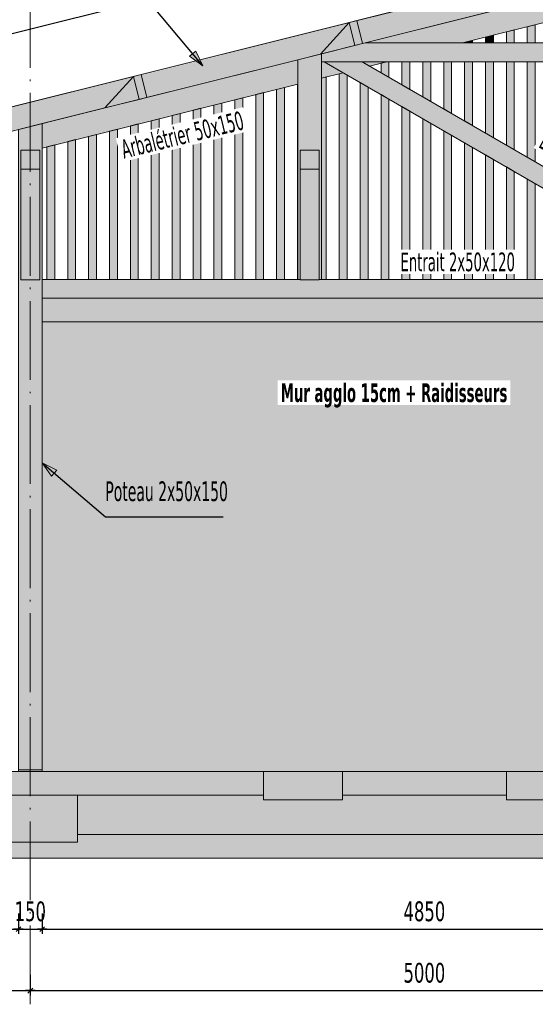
# Model space of a CAD drawing. Header units: millimetres. Extents: x 1567 to 2756, y -116 to 725.
# Tile 328 of 418: x 2368 to 2434, y 361 to 486. Entities that reach past the tile are written whole.
import ezdxf

# ---------------------------------------------------------------- set-up
doc = ezdxf.new("R2010")
doc.units = ezdxf.units.MM
doc.linetypes.add('CADWORK_2', pattern=[1.45, 0.2, -1.25])
doc.linetypes.add('CADWORK_5', pattern=[13.2, 10, -1.5, 0.2, -1.5])
doc.layers.add('Ech.1_50', color=7, linetype='Continuous')
doc.styles.add('tahoma-', font='txt', dxfattribs={"height": 1})
doc.styles.add('tahoma-b', font='txt', dxfattribs={"height": 1})
doc.styles.add('tahoma-z-r', font='txt', dxfattribs={"width": 0.704918})
doc.dimstyles.new('ISO-25', dxfattribs={"dimtxt": 2.5, "dimasz": 2.5, "dimexe": 1.25, "dimexo": 0.625, "dimtad": 1, "dimtxsty": 'Standard', "dimcen": 2.5, "dimadec": 0, "dimazin": 0, "dimtfac": 1, "dimtmove": 0, "dimatfit": 3, "dimfxl": 1, "dimarcsym": 0})

# ---------------------------------------------------------------- blocks, each defined once
blk = doc.blocks.new('cw-dimension-symbol2')
at = {"color": 0, "linetype": 'Continuous', "lineweight": -2}
for p, q in [((-1, 0), (1, 0)), ((-0.5, -0.5), (0.5, 0.5))]:
    blk.add_line(p, q, dxfattribs=at)
blk = doc.blocks.new('*D167')
at = {"layer": 'Defpoints', "color": 0}
for p in [(2549.06, 529.72), (2549.55, 527.78), (2276.55, 459.53)]:
    blk.add_point(p, dxfattribs=at)
at = {"layer": 'Ech.1_50', "color": 0, "linetype": 'Continuous', "lineweight": -2}
for p, q in [((2276.64, 461.61), (2548.48, 529.57)), ((2549.55, 527.78), (2548.92, 530.3)), ((2276.55, 459.53), (2275.92, 462.05))]:
    blk.add_line(p, q, dxfattribs=at)
at = {"layer": 'Ech.1_50', "color": 0, "lineweight": -2, "xscale": 0.6000000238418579, "yscale": 0.6000000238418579, "zscale": 0.6000000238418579}
for p, rotation in [((2549.06, 529.72), 14.03624346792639), ((2276.06, 461.47), 194.0362434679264)]:
    blk.add_blockref('cw-dimension-symbol2', p, dxfattribs=dict(at, rotation=rotation))
at = {"layer": 'Ech.1_50', "color": 7, "linetype": 'Continuous', "lineweight": 5, "insert": (2412.02, 497.77), "char_height": 2.5, "attachment_point": 5, "rotation": 14.0362, "style": 'tahoma-z-r'}
blk.add_mtext('14070', dxfattribs=at)
blk = doc.blocks.new('*D186')
at = {"layer": 'Defpoints', "color": 0}
for p in [(2468.25, 372.69), (2371.25, 370.69), (2468.25, 370.69)]:
    blk.add_point(p, dxfattribs=at)
at = {"layer": 'Ech.1_50', "color": 0, "linetype": 'Continuous', "lineweight": -2}
for p, q in [((2468.25, 372.69), (2468.25, 370.09)), ((2371.25, 370.69), (2371.25, 370.09)), ((2371.85, 370.69), (2467.65, 370.69))]:
    blk.add_line(p, q, dxfattribs=at)
at = {"layer": 'Ech.1_50', "color": 0, "lineweight": -2, "xscale": 0.6000000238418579, "yscale": 0.6000000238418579, "zscale": 0.6000000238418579, "rotation": 180}
blk.add_blockref('cw-dimension-symbol2', (2371.25, 370.69), dxfattribs=at)
at = {"layer": 'Ech.1_50', "color": 0, "lineweight": -2, "xscale": 0.6000000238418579, "yscale": 0.6000000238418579, "zscale": 0.6000000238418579}
blk.add_blockref('cw-dimension-symbol2', (2468.25, 370.69), dxfattribs=at)
at = {"layer": 'Ech.1_50', "color": 7, "linetype": 'Continuous', "lineweight": 5, "insert": (2419.75, 372.94), "char_height": 2.5, "attachment_point": 5, "style": 'tahoma-z-r'}
blk.add_mtext('4850', dxfattribs=at)
blk = doc.blocks.new('*D188')
at = {"layer": 'Defpoints', "color": 0}
for p in [(2308.25, 372.69), (2368.25, 372.69), (2368.25, 370.69)]:
    blk.add_point(p, dxfattribs=at)
at = {"layer": 'Ech.1_50', "color": 0, "linetype": 'Continuous', "lineweight": -2}
for p, q in [((2308.25, 372.69), (2308.25, 370.09)), ((2368.25, 372.69), (2368.25, 370.09)), ((2308.85, 370.69), (2367.65, 370.69))]:
    blk.add_line(p, q, dxfattribs=at)
at = {"layer": 'Ech.1_50', "color": 0, "lineweight": -2, "xscale": 0.6000000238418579, "yscale": 0.6000000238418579, "zscale": 0.6000000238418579, "rotation": 180}
blk.add_blockref('cw-dimension-symbol2', (2308.25, 370.69), dxfattribs=at)
at = {"layer": 'Ech.1_50', "color": 0, "lineweight": -2, "xscale": 0.6000000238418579, "yscale": 0.6000000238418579, "zscale": 0.6000000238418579}
blk.add_blockref('cw-dimension-symbol2', (2368.25, 370.69), dxfattribs=at)
at = {"layer": 'Ech.1_50', "color": 7, "linetype": 'Continuous', "lineweight": 5, "insert": (2338.25, 372.94), "char_height": 2.5, "attachment_point": 5, "style": 'tahoma-z-r'}
blk.add_mtext('3000', dxfattribs=at)
blk = doc.blocks.new('*D190')
at = {"layer": 'Defpoints', "color": 0}
for p in [(2368.25, 372.69), (2371.25, 372.69), (2371.25, 370.69)]:
    blk.add_point(p, dxfattribs=at)
at = {"layer": 'Ech.1_50', "color": 0, "linetype": 'Continuous', "lineweight": -2}
for p, q in [((2368.25, 372.69), (2368.25, 370.09)), ((2371.25, 372.69), (2371.25, 370.09)), ((2368.85, 370.69), (2370.65, 370.69))]:
    blk.add_line(p, q, dxfattribs=at)
at = {"layer": 'Ech.1_50', "color": 0, "lineweight": -2, "xscale": 0.6000000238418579, "yscale": 0.6000000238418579, "zscale": 0.6000000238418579, "rotation": 180}
blk.add_blockref('cw-dimension-symbol2', (2368.25, 370.69), dxfattribs=at)
at = {"layer": 'Ech.1_50', "color": 0, "lineweight": -2, "xscale": 0.6000000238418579, "yscale": 0.6000000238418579, "zscale": 0.6000000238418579}
blk.add_blockref('cw-dimension-symbol2', (2371.25, 370.69), dxfattribs=at)
at = {"layer": 'Ech.1_50', "color": 7, "linetype": 'Continuous', "lineweight": 5, "insert": (2369.75, 372.94), "char_height": 2.5, "attachment_point": 5, "style": 'tahoma-z-r'}
blk.add_mtext('150', dxfattribs=at)
blk = doc.blocks.new('*D195')
at = {"layer": 'Defpoints', "color": 0}
for p in [(2306.75, 364.9), (2369.75, 364.9), (2369.75, 362.9)]:
    blk.add_point(p, dxfattribs=at)
at = {"layer": 'Ech.1_50', "color": 0, "linetype": 'Continuous', "lineweight": -2}
for p, q in [((2306.75, 364.9), (2306.75, 362.3)), ((2369.75, 364.9), (2369.75, 362.3)), ((2307.35, 362.9), (2369.15, 362.9))]:
    blk.add_line(p, q, dxfattribs=at)
at = {"layer": 'Ech.1_50', "color": 0, "lineweight": -2, "xscale": 0.6000000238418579, "yscale": 0.6000000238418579, "zscale": 0.6000000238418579, "rotation": 180}
blk.add_blockref('cw-dimension-symbol2', (2306.75, 362.9), dxfattribs=at)
at = {"layer": 'Ech.1_50', "color": 0, "lineweight": -2, "xscale": 0.6000000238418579, "yscale": 0.6000000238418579, "zscale": 0.6000000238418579}
blk.add_blockref('cw-dimension-symbol2', (2369.75, 362.9), dxfattribs=at)
at = {"layer": 'Ech.1_50', "color": 7, "linetype": 'Continuous', "lineweight": 5, "insert": (2338.25, 365.15), "char_height": 2.5, "attachment_point": 5, "style": 'tahoma-z-r'}
blk.add_mtext('3150', dxfattribs=at)
blk = doc.blocks.new('*D196')
at = {"layer": 'Defpoints', "color": 0}
for p in [(2369.75, 364.9), (2469.75, 364.9), (2469.75, 362.9)]:
    blk.add_point(p, dxfattribs=at)
at = {"layer": 'Ech.1_50', "color": 0, "linetype": 'Continuous', "lineweight": -2}
for p, q in [((2369.75, 364.9), (2369.75, 362.3)), ((2469.75, 364.9), (2469.75, 362.3)), ((2370.35, 362.9), (2469.15, 362.9))]:
    blk.add_line(p, q, dxfattribs=at)
at = {"layer": 'Ech.1_50', "color": 0, "lineweight": -2, "xscale": 0.6000000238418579, "yscale": 0.6000000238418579, "zscale": 0.6000000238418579, "rotation": 180}
blk.add_blockref('cw-dimension-symbol2', (2369.75, 362.9), dxfattribs=at)
at = {"layer": 'Ech.1_50', "color": 0, "lineweight": -2, "xscale": 0.6000000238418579, "yscale": 0.6000000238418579, "zscale": 0.6000000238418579}
blk.add_blockref('cw-dimension-symbol2', (2469.75, 362.9), dxfattribs=at)
at = {"layer": 'Ech.1_50', "color": 7, "linetype": 'Continuous', "lineweight": 5, "insert": (2419.75, 365.15), "char_height": 2.5, "attachment_point": 5, "style": 'tahoma-z-r'}
blk.add_mtext('5000', dxfattribs=at)
blk = doc.blocks.new('cw-line-extremity2')
at = {"linetype": 'Continuous', "lineweight": 0}
blk.add_hatch(color=0, dxfattribs=at).paths.add_polyline_path([(0, 0), (2, 0.5), (2, -0.5)])
at = {"color": 0, "linetype": 'Continuous', "lineweight": -2}
for p, q in [((0, 0), (2, 0.5)), ((2, -0.5), (0, 0)), ((2, 0.5), (2, -0.5))]:
    blk.add_line(p, q, dxfattribs=at)

msp = doc.modelspace()

# ---------------------------------------------------------------- hatches: boundary and pattern name
at = {"layer": 'Ech.1_50', "linetype": 'Continuous', "lineweight": 5, "true_color": 0xd4c4b3, "transparency": 33554687}
for points in [[(2412.219, 483.113), (2424.588, 483.113), (2468.249, 494.028), (2468.249, 497.12), (2412.219, 483.113)], [(2406.681, 480.713), (2468.549, 480.713), (2468.549, 483.113), (2412.219, 483.113), (2406.681, 481.728), (2406.681, 480.713)], [(2371.249, 469.778), (2403.681, 477.886), (2403.681, 480.978), (2371.249, 472.87), (2371.249, 469.778)], [(2407.052, 480.713), (2406.681, 480.713), (2406.681, 478.636), (2409.45, 479.328), (2407.052, 480.713)], [(2414.988, 480.713), (2411.852, 480.713), (2412.799, 480.165), (2414.988, 480.713)], [(2371.249, 450.713), (2468.249, 450.713), (2468.249, 453.113), (2406.381, 453.113), (2406.381, 453.075), (2403.981, 453.075), (2403.981, 453.113), (2371.249, 453.113), (2371.249, 450.713)]]:
    msp.add_hatch(color=9, dxfattribs=at).paths.add_polyline_path(points)
at = {"layer": 'Ech.1_50', "linetype": 'Continuous', "lineweight": 5, "true_color": 0xf7e0b3, "transparency": 33554687}
for points in [[(2437.547, 492.537), (2411.159, 485.94), (2411.886, 483.03), (2433.909, 488.535), (2437.547, 492.537)], [(2384.528, 476.19), (2406.551, 481.696), (2410.189, 485.697), (2383.801, 479.1), (2384.528, 476.19)], [(2382.831, 478.858), (2358.626, 472.807), (2359.353, 469.896), (2379.193, 474.856), (2382.831, 478.858)]]:
    msp.add_hatch(color=254, dxfattribs=at).paths.add_polyline_path(points)
at = {"layer": 'Ech.1_50', "linetype": 'Continuous', "lineweight": 5, "true_color": 0xc1a466, "transparency": 33554687}
for points in [[(2411.159, 485.94), (2410.189, 485.697), (2410.916, 482.787), (2411.886, 483.03), (2411.159, 485.94)], [(2383.801, 479.1), (2382.831, 478.858), (2383.558, 475.948), (2384.528, 476.19), (2383.801, 479.1)]]:
    msp.add_hatch(color=33, dxfattribs=at).paths.add_polyline_path(points)
at = {"layer": 'Ech.1_50', "linetype": 'Continuous', "lineweight": 5, "true_color": 0xf7d1b3, "transparency": 33554687}
for points in [[(2406.551, 481.696), (2410.916, 482.787), (2410.189, 485.697), (2406.551, 481.696)], [(2379.193, 474.856), (2383.558, 475.948), (2382.831, 478.858), (2379.193, 474.856)]]:
    msp.add_hatch(color=254, dxfattribs=at).paths.add_polyline_path(points)
at = {"layer": 'Ech.1_50', "linetype": 'Continuous', "lineweight": 5, "true_color": 0xeaddd7, "transparency": 33554687}
for points in [[(2430.149, 483.113), (2431.149, 483.113), (2431.149, 484.753), (2430.149, 484.503), (2430.149, 483.113)], [(2432.799, 483.113), (2433.799, 483.113), (2433.799, 485.415), (2432.799, 485.165), (2432.799, 483.113)], [(2424.849, 483.113), (2425.849, 483.113), (2425.849, 483.428), (2424.849, 483.178), (2424.849, 483.113)], [(2427.499, 483.113), (2428.499, 483.113), (2428.499, 484.09), (2427.499, 483.84), (2427.499, 483.113)], [(2415.249, 480.713), (2414.988, 480.713), (2414.249, 480.528), (2414.249, 479.328), (2415.249, 478.751), (2415.249, 480.713)], [(2417.899, 480.713), (2416.899, 480.713), (2416.899, 477.798), (2417.899, 477.221), (2417.899, 480.713)], [(2420.549, 480.713), (2419.549, 480.713), (2419.549, 476.268), (2420.549, 475.691), (2420.549, 480.713)], [(2423.199, 480.713), (2422.199, 480.713), (2422.199, 474.738), (2423.199, 474.161), (2423.199, 480.713)], [(2425.849, 480.713), (2424.849, 480.713), (2424.849, 473.208), (2425.849, 472.631), (2425.849, 480.713)], [(2428.499, 480.713), (2427.499, 480.713), (2427.499, 471.678), (2428.499, 471.101), (2428.499, 480.713)], [(2431.149, 480.713), (2430.149, 480.713), (2430.149, 470.148), (2431.149, 469.571), (2431.149, 480.713)], [(2433.799, 480.713), (2432.799, 480.713), (2432.799, 468.619), (2433.799, 468.041), (2433.799, 480.713)], [(2406.681, 453.113), (2407.299, 453.113), (2407.299, 478.79), (2406.681, 478.636), (2406.681, 453.113)], [(2408.949, 453.113), (2409.949, 453.113), (2409.949, 479.04), (2409.45, 479.328), (2408.949, 479.203), (2408.949, 453.113)], [(2400.999, 453.113), (2401.999, 453.113), (2401.999, 477.465), (2400.999, 477.215), (2400.999, 453.113)], [(2403.649, 453.113), (2403.681, 453.113), (2403.681, 477.886), (2403.649, 477.878), (2403.649, 453.113)], [(2411.599, 453.113), (2412.599, 453.113), (2412.599, 477.51), (2411.599, 478.087), (2411.599, 453.113)], [(2395.699, 453.113), (2396.699, 453.113), (2396.699, 476.14), (2395.699, 475.89), (2395.699, 453.113)], [(2398.349, 453.113), (2399.349, 453.113), (2399.349, 476.803), (2398.349, 476.553), (2398.349, 453.113)], [(2414.249, 453.113), (2415.249, 453.113), (2415.249, 475.98), (2414.249, 476.557), (2414.249, 453.113)], [(2390.399, 453.113), (2391.399, 453.113), (2391.399, 474.815), (2390.399, 474.565), (2390.399, 453.113)], [(2393.049, 453.113), (2394.049, 453.113), (2394.049, 475.478), (2393.049, 475.228), (2393.049, 453.113)], [(2416.899, 453.113), (2417.899, 453.113), (2417.899, 474.45), (2416.899, 475.027), (2416.899, 453.113)], [(2385.099, 453.113), (2386.099, 453.113), (2386.099, 473.49), (2385.099, 473.24), (2385.099, 453.113)], [(2387.749, 453.113), (2388.749, 453.113), (2388.749, 474.153), (2387.749, 473.903), (2387.749, 453.113)], [(2419.549, 453.113), (2420.549, 453.113), (2420.549, 472.92), (2419.549, 473.497), (2419.549, 453.113)], [(2379.799, 453.113), (2380.799, 453.113), (2380.799, 472.165), (2379.799, 471.915), (2379.799, 453.113)], [(2382.449, 453.113), (2383.449, 453.113), (2383.449, 472.828), (2382.449, 472.578), (2382.449, 453.113)], [(2374.499, 453.113), (2375.499, 453.113), (2375.499, 470.84), (2374.499, 470.59), (2374.499, 453.113)], [(2377.149, 453.113), (2378.149, 453.113), (2378.149, 471.503), (2377.149, 471.253), (2377.149, 453.113)], [(2422.199, 453.113), (2423.199, 453.113), (2423.199, 471.39), (2422.199, 471.967), (2422.199, 453.113)], [(2371.849, 453.113), (2372.849, 453.113), (2372.849, 470.178), (2371.849, 469.928), (2371.849, 453.113)], [(2424.849, 453.113), (2425.849, 453.113), (2425.849, 469.86), (2424.849, 470.437), (2424.849, 453.113)], [(2427.499, 453.113), (2428.499, 453.113), (2428.499, 468.33), (2427.499, 468.907), (2427.499, 453.113)], [(2430.149, 453.113), (2431.149, 453.113), (2431.149, 466.8), (2430.149, 467.377), (2430.149, 453.113)], [(2432.799, 453.113), (2433.799, 453.113), (2433.799, 465.27), (2432.799, 465.847), (2432.799, 453.113)]]:
    msp.add_hatch(color=254, dxfattribs=at).paths.add_polyline_path(points)
at = {"layer": 'Ech.1_50', "linetype": 'Continuous', "lineweight": 5, "true_color": 0xe0c8b3, "transparency": 33554687}
msp.add_hatch(color=9, dxfattribs=at).paths.add_polyline_path([(2403.681, 453.113), (2403.981, 453.113), (2403.981, 469.513), (2406.381, 469.513), (2406.381, 453.113), (2406.681, 453.113), (2406.681, 481.728), (2403.681, 480.978), (2403.681, 453.113)])
at = {"layer": 'Ech.1_50', "linetype": 'Continuous', "lineweight": 5, "true_color": 0xe0d9d1, "transparency": 33554687}
for points in [[(2411.852, 480.713), (2407.052, 480.713), (2454.856, 453.113), (2459.656, 453.113), (2411.852, 480.713)], [(2370.949, 467.113), (2368.549, 467.113), (2368.549, 453.075), (2370.949, 453.075), (2370.949, 467.113)], [(2406.381, 467.113), (2403.981, 467.113), (2403.981, 453.075), (2406.381, 453.075), (2406.381, 467.113)]]:
    msp.add_hatch(color=254, dxfattribs=at).paths.add_polyline_path(points)
at = {"layer": 'Ech.1_50', "linetype": 'Continuous', "lineweight": 5, "true_color": 0xe0c8b3, "transparency": 33554687}
h = msp.add_hatch(color=9, dxfattribs=at)
h.paths.add_polyline_path([(2368.249, 390.913), (2371.249, 390.913), (2371.249, 472.87), (2368.249, 472.12), (2368.249, 462.176), (2368.249, 390.913)])
h.paths.add_polyline_path([(2368.549, 462.176), (2368.549, 469.513), (2370.949, 469.513), (2370.949, 453.075), (2368.549, 453.075), (2368.549, 462.176)])
at = {"layer": 'Ech.1_50', "linetype": 'Continuous', "lineweight": 5, "true_color": 0xc77676, "transparency": 33554687}
for points in [[(2368.549, 467.113), (2370.949, 467.113), (2370.949, 469.513), (2368.549, 469.513), (2368.549, 467.113)], [(2403.981, 467.113), (2406.381, 467.113), (2406.381, 469.513), (2403.981, 469.513), (2403.981, 467.113)]]:
    msp.add_hatch(color=23, dxfattribs=at).paths.add_polyline_path(points)
at = {"layer": 'Ech.1_50', "linetype": 'Continuous', "lineweight": 5, "true_color": 0xf3f3f3, "transparency": 33554687}
for points in [[(2371.249, 447.713), (2464.209, 447.713), (2459.013, 450.713), (2371.249, 450.713), (2371.249, 447.713)], [(2359.149, 387.713), (2399.349, 387.713), (2399.349, 390.713), (2359.149, 390.713), (2359.149, 387.713)], [(2399.349, 387.113), (2409.349, 387.113), (2409.349, 390.713), (2399.349, 390.713), (2399.349, 387.113)], [(2409.349, 387.713), (2430.149, 387.713), (2430.149, 390.713), (2409.349, 390.713), (2409.349, 387.713)], [(2430.149, 387.113), (2440.149, 387.113), (2440.149, 390.713), (2430.149, 390.713), (2430.149, 387.113)], [(2375.749, 387.713), (2363.749, 387.713), (2363.749, 381.713), (2375.749, 381.713), (2375.749, 387.713)], [(2311.749, 379.713), (2693.149, 379.713), (2693.149, 382.713), (2558.749, 382.713), (2558.749, 381.713), (2546.749, 381.713), (2546.749, 382.713), (2475.749, 382.713), (2475.749, 381.713), (2463.749, 381.713), (2463.749, 382.713), (2375.749, 382.713), (2375.749, 381.713), (2363.749, 381.713), (2363.749, 382.713), (2311.749, 382.713), (2311.749, 379.713)]]:
    msp.add_hatch(color=7, dxfattribs=at).paths.add_polyline_path(points)
at = {"layer": 'Ech.1_50', "linetype": 'Continuous', "lineweight": 5, "true_color": 0xfdfdfd, "transparency": 33554687}
for points in [[(2464.209, 447.713), (2371.249, 447.713), (2371.249, 390.713), (2468.249, 390.713), (2468.249, 445.38), (2464.209, 447.713)], [(2463.749, 387.713), (2440.149, 387.713), (2440.149, 387.113), (2430.149, 387.113), (2430.149, 387.713), (2409.349, 387.713), (2409.349, 387.113), (2399.349, 387.113), (2399.349, 387.713), (2375.749, 387.713), (2375.749, 382.713), (2463.749, 382.713), (2463.749, 387.713)]]:
    msp.add_hatch(color=7, dxfattribs=at).paths.add_polyline_path(points)
at = {"layer": 'Ech.1_50', "linetype": 'Continuous', "lineweight": 5, "true_color": 0xb3d6f7, "transparency": 33554687}
msp.add_hatch(color=254, dxfattribs=at).paths.add_polyline_path([(2368.249, 390.713), (2371.249, 390.713), (2371.249, 390.913), (2368.249, 390.913), (2368.249, 390.713)])

# ---------------------------------------------------------------- linework, layer by layer
at = {"layer": 'Ech.1_50', "color": 5, "linetype": 'Continuous', "lineweight": 5}
msp.add_line((2551.249, 520.963), (2278.249, 452.713), dxfattribs=at)
at = {"layer": 'Ech.1_50', "color": 7, "linetype": 'Continuous', "lineweight": 5}
for points in [[(2412.219, 483.113), (2424.588, 483.113), (2468.249, 494.028), (2468.249, 497.12), (2412.219, 483.113)], [(2437.547, 492.537), (2411.159, 485.94), (2411.886, 483.03), (2433.909, 488.535), (2437.547, 492.537)], [(2411.159, 485.94), (2410.189, 485.697), (2410.916, 482.787), (2411.886, 483.03), (2411.159, 485.94)], [(2384.528, 476.19), (2406.551, 481.696), (2410.189, 485.697), (2383.801, 479.1), (2384.528, 476.19)], [(2406.551, 481.696), (2410.916, 482.787), (2410.189, 485.697), (2406.551, 481.696)], [(2430.149, 483.113), (2431.149, 483.113), (2431.149, 484.753), (2430.149, 484.503), (2430.149, 483.113)], [(2432.799, 483.113), (2433.799, 483.113), (2433.799, 485.415), (2432.799, 485.165), (2432.799, 483.113)], [(2424.849, 483.113), (2425.849, 483.113), (2425.849, 483.428), (2424.849, 483.178), (2424.849, 483.113)], [(2427.499, 483.113), (2428.499, 483.113), (2428.499, 484.09), (2427.499, 483.84), (2427.499, 483.113)], [(2406.681, 480.713), (2468.549, 480.713), (2468.549, 483.113), (2412.219, 483.113), (2406.681, 481.728), (2406.681, 480.713)], [(2371.249, 469.778), (2403.681, 477.886), (2403.681, 480.978), (2371.249, 472.87), (2371.249, 469.778)], [(2403.681, 453.113), (2403.981, 453.113), (2403.981, 469.513), (2406.381, 469.513), (2406.381, 453.113), (2406.681, 453.113), (2406.681, 481.728), (2403.681, 480.978), (2403.681, 453.113)], [(2407.052, 480.713), (2406.681, 480.713), (2406.681, 478.636), (2409.45, 479.328), (2407.052, 480.713)], [(2411.852, 480.713), (2407.052, 480.713), (2454.856, 453.113), (2459.656, 453.113), (2411.852, 480.713)], [(2414.988, 480.713), (2411.852, 480.713), (2412.799, 480.165), (2414.988, 480.713)], [(2415.249, 480.713), (2414.988, 480.713), (2414.249, 480.528), (2414.249, 479.328), (2415.249, 478.751), (2415.249, 480.713)], [(2417.899, 480.713), (2416.899, 480.713), (2416.899, 477.798), (2417.899, 477.221), (2417.899, 480.713)], [(2420.549, 480.713), (2419.549, 480.713), (2419.549, 476.268), (2420.549, 475.691), (2420.549, 480.713)], [(2423.199, 480.713), (2422.199, 480.713), (2422.199, 474.738), (2423.199, 474.161), (2423.199, 480.713)], [(2425.849, 480.713), (2424.849, 480.713), (2424.849, 473.208), (2425.849, 472.631), (2425.849, 480.713)], [(2428.499, 480.713), (2427.499, 480.713), (2427.499, 471.678), (2428.499, 471.101), (2428.499, 480.713)], [(2431.149, 480.713), (2430.149, 480.713), (2430.149, 470.148), (2431.149, 469.571), (2431.149, 480.713)], [(2433.799, 480.713), (2432.799, 480.713), (2432.799, 468.619), (2433.799, 468.041), (2433.799, 480.713)], [(2382.831, 478.858), (2358.626, 472.807), (2359.353, 469.896), (2379.193, 474.856), (2382.831, 478.858)], [(2379.193, 474.856), (2383.558, 475.948), (2382.831, 478.858), (2379.193, 474.856)], [(2383.801, 479.1), (2382.831, 478.858), (2383.558, 475.948), (2384.528, 476.19), (2383.801, 479.1)], [(2406.681, 453.113), (2407.299, 453.113), (2407.299, 478.79), (2406.681, 478.636), (2406.681, 453.113)], [(2408.949, 453.113), (2409.949, 453.113), (2409.949, 479.04), (2409.45, 479.328), (2408.949, 479.203), (2408.949, 453.113)], [(2400.999, 453.113), (2401.999, 453.113), (2401.999, 477.465), (2400.999, 477.215), (2400.999, 453.113)], [(2403.649, 453.113), (2403.681, 453.113), (2403.681, 477.886), (2403.649, 477.878), (2403.649, 453.113)], [(2411.599, 453.113), (2412.599, 453.113), (2412.599, 477.51), (2411.599, 478.087), (2411.599, 453.113)], [(2395.699, 453.113), (2396.699, 453.113), (2396.699, 476.14), (2395.699, 475.89), (2395.699, 453.113)], [(2398.349, 453.113), (2399.349, 453.113), (2399.349, 476.803), (2398.349, 476.553), (2398.349, 453.113)], [(2414.249, 453.113), (2415.249, 453.113), (2415.249, 475.98), (2414.249, 476.557), (2414.249, 453.113)], [(2390.399, 453.113), (2391.399, 453.113), (2391.399, 474.815), (2390.399, 474.565), (2390.399, 453.113)], [(2393.049, 453.113), (2394.049, 453.113), (2394.049, 475.478), (2393.049, 475.228), (2393.049, 453.113)], [(2416.899, 453.113), (2417.899, 453.113), (2417.899, 474.45), (2416.899, 475.027), (2416.899, 453.113)], [(2385.099, 453.113), (2386.099, 453.113), (2386.099, 473.49), (2385.099, 473.24), (2385.099, 453.113)], [(2387.749, 453.113), (2388.749, 453.113), (2388.749, 474.153), (2387.749, 473.903), (2387.749, 453.113)], [(2419.549, 453.113), (2420.549, 453.113), (2420.549, 472.92), (2419.549, 473.497), (2419.549, 453.113)], [(2368.249, 390.913), (2371.249, 390.913), (2371.249, 472.87), (2368.249, 472.12), (2368.249, 462.176), (2368.249, 390.913)], [(2379.799, 453.113), (2380.799, 453.113), (2380.799, 472.165), (2379.799, 471.915), (2379.799, 453.113)], [(2382.449, 453.113), (2383.449, 453.113), (2383.449, 472.828), (2382.449, 472.578), (2382.449, 453.113)], [(2374.499, 453.113), (2375.499, 453.113), (2375.499, 470.84), (2374.499, 470.59), (2374.499, 453.113)], [(2377.149, 453.113), (2378.149, 453.113), (2378.149, 471.503), (2377.149, 471.253), (2377.149, 453.113)], [(2422.199, 453.113), (2423.199, 453.113), (2423.199, 471.39), (2422.199, 471.967), (2422.199, 453.113)], [(2371.849, 453.113), (2372.849, 453.113), (2372.849, 470.178), (2371.849, 469.928), (2371.849, 453.113)], [(2424.849, 453.113), (2425.849, 453.113), (2425.849, 469.86), (2424.849, 470.437), (2424.849, 453.113)], [(2368.549, 462.176), (2368.549, 469.513), (2370.949, 469.513), (2370.949, 453.075), (2368.549, 453.075), (2368.549, 462.176)], [(2368.549, 467.113), (2370.949, 467.113), (2370.949, 469.513), (2368.549, 469.513), (2368.549, 467.113)], [(2403.981, 467.113), (2406.381, 467.113), (2406.381, 469.513), (2403.981, 469.513), (2403.981, 467.113)], [(2427.499, 453.113), (2428.499, 453.113), (2428.499, 468.33), (2427.499, 468.907), (2427.499, 453.113)], [(2370.949, 467.113), (2368.549, 467.113), (2368.549, 453.075), (2370.949, 453.075), (2370.949, 467.113)], [(2406.381, 467.113), (2403.981, 467.113), (2403.981, 453.075), (2406.381, 453.075), (2406.381, 467.113)], [(2430.149, 453.113), (2431.149, 453.113), (2431.149, 466.8), (2430.149, 467.377), (2430.149, 453.113)], [(2432.799, 453.113), (2433.799, 453.113), (2433.799, 465.27), (2432.799, 465.847), (2432.799, 453.113)], [(2371.249, 450.713), (2468.249, 450.713), (2468.249, 453.113), (2406.381, 453.113), (2406.381, 453.075), (2403.981, 453.075), (2403.981, 453.113), (2371.249, 453.113), (2371.249, 450.713)], [(2371.249, 447.713), (2464.209, 447.713), (2459.013, 450.713), (2371.249, 450.713), (2371.249, 447.713)], [(2464.209, 447.713), (2371.249, 447.713), (2371.249, 390.713), (2468.249, 390.713), (2468.249, 445.38), (2464.209, 447.713)], [(2368.249, 390.713), (2371.249, 390.713), (2371.249, 390.913), (2368.249, 390.913), (2368.249, 390.713)], [(2359.149, 387.713), (2399.349, 387.713), (2399.349, 390.713), (2359.149, 390.713), (2359.149, 387.713)], [(2399.349, 387.113), (2409.349, 387.113), (2409.349, 390.713), (2399.349, 390.713), (2399.349, 387.113)], [(2409.349, 387.713), (2430.149, 387.713), (2430.149, 390.713), (2409.349, 390.713), (2409.349, 387.713)], [(2430.149, 387.113), (2440.149, 387.113), (2440.149, 390.713), (2430.149, 390.713), (2430.149, 387.113)], [(2375.749, 387.713), (2363.749, 387.713), (2363.749, 381.713), (2375.749, 381.713), (2375.749, 387.713)], [(2463.749, 387.713), (2440.149, 387.713), (2440.149, 387.113), (2430.149, 387.113), (2430.149, 387.713), (2409.349, 387.713), (2409.349, 387.113), (2399.349, 387.113), (2399.349, 387.713), (2375.749, 387.713), (2375.749, 382.713), (2463.749, 382.713), (2463.749, 387.713)], [(2311.749, 379.713), (2693.149, 379.713), (2693.149, 382.713), (2558.749, 382.713), (2558.749, 381.713), (2546.749, 381.713), (2546.749, 382.713), (2475.749, 382.713), (2475.749, 381.713), (2463.749, 381.713), (2463.749, 382.713), (2375.749, 382.713), (2375.749, 381.713), (2363.749, 381.713), (2363.749, 382.713), (2311.749, 382.713), (2311.749, 379.713)]]:
    msp.add_lwpolyline(points, close=True, dxfattribs=at)
at = {"layer": 'Ech.1_50', "color": 1, "linetype": 'CADWORK_5', "lineweight": 5}
msp.add_lwpolyline([(2369.749, 361.169), (2369.749, 487.919)], dxfattribs=at)
at = {"layer": 'Ech.1_50', "color": 9, "linetype": 'CADWORK_2', "lineweight": 5, "elevation": 50}
msp.add_lwpolyline([(2743.902, 390.713), (2257.997, 390.713)], dxfattribs=at)

# ---------------------------------------------------------------- block references
at = {"layer": 'Ech.1_50', "color": 7, "lineweight": 5}
for p, rotation in [((2391.635, 480.212), 129.9871380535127), ((2371.249, 429.829), 319.5537679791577)]:
    msp.add_blockref('cw-line-extremity2', p, dxfattribs=dict(at, rotation=rotation))

# ---------------------------------------------------------------- texts
at = {"layer": 'Ech.1_50', "linetype": 'Continuous', "insert": (2379.269, 427.493), "char_height": 2.5, "attachment_point": 1, "style": 'tahoma-'}
msp.add_mtext('\\C7;\\fTahoma|b0|i0;\\W0.600000;Poteau 2x50x150', dxfattribs=at)

# ---------------------------------------------------------------- dimensions: what is measured, and where the dimension line sits
at = {"layer": 'Ech.1_50', "color": 7, "linetype": 'Continuous', "lineweight": 5}
dim = msp.add_linear_dim(base=(2549.061, 529.716), p1=(2276.546, 459.525), p2=(2549.546, 527.775), angle=14.03624, text='14070', dimstyle='ISO-25', override={"dimtxt": 2.5, "dimasz": 0.6, "dimexe": 0.6, "dimexo": 0, "dimgap": 0, "dimdec": 0, "dimlfac": 1, "dimtxsty": 'tahoma-z-r', "dimblk": 'cw-dimension-symbol2', "dimclrt": 7, "dimtmove": 2}, dxfattribs=at)
dim.commit()
dim.dimension.update_dxf_attribs({"geometry": '*D167', "text_midpoint": (2412.015, 497.773), "dimtype": 161, "text_rotation": 14.03624})
for base, p1, p2, angle, text, picture, middle, dimtype in [((2368.249, 370.69), (2308.249, 372.69), (2368.249, 372.69), 0, '3000', '*D188', (2338.249, 372.94), 161), ((2371.249, 370.69), (2368.249, 372.69), (2371.249, 372.69), 0, '150', '*D190', (2369.749, 372.94), 161), ((2468.249, 370.69), (2371.249, 370.69), (2468.249, 372.69), 180, '4850', '*D186', (2419.749, 372.94), 160), ((2369.749, 362.898), (2306.749, 364.898), (2369.749, 364.898), 0, '3150', '*D195', (2338.249, 365.148), 161), ((2469.749, 362.898), (2369.749, 364.898), (2469.749, 364.898), 0, '5000', '*D196', (2419.749, 365.148), 161)]:
    dim = msp.add_linear_dim(base=base, p1=p1, p2=p2, angle=angle, text=text, dimstyle='ISO-25', override={"dimtxt": 2.5, "dimasz": 0.6, "dimexe": 0.6, "dimexo": 0, "dimgap": 0, "dimdec": 0, "dimlfac": 1, "dimtxsty": 'tahoma-z-r', "dimblk": 'cw-dimension-symbol2', "dimclrt": 7, "dimtmove": 2}, dxfattribs=at)
    dim.commit()
    dim.dimension.update_dxf_attribs({"geometry": picture, "text_midpoint": middle, "dimtype": dimtype})

# ---------------------------------------------------------------- leaders
at = {"layer": 'Ech.1_50', "color": 7, "linetype": 'Continuous', "lineweight": 5, "has_arrowhead": 0}
for points in [[(2391.635, 480.212), (2377.745, 496.773), (2357.608, 496.773)], [(2371.249, 429.829), (2379.269, 422.993), (2394.2, 422.993)]]:
    msp.add_leader(points, dimstyle='ISO-25', dxfattribs=at)

# ---------------------------------------------------------------- next in the draw order: texts
at = {"layer": 'Ech.1_50', "color": 7, "linetype": 'Continuous', "char_height": 2.5, "attachment_point": 1, "style": 'tahoma-', "bg_fill": 3, "box_fill_scale": 1.15, "bg_fill_color": 256, "bg_fill_true_color": 13158600, "bg_fill_transparency": 33554687}
for s, insert, rotation in [('\\A1;\\fTahoma|b0|i0;\\W0.600000;\\H2.373400;Arbalétrier 50x150', (2381.059, 470.735), 13.75099), ('\\A1;\\fTahoma|b0|i0;\\W0.600000;\\H2.362500;Lien 50x120', (2435.303, 471.979), 330.2062)]:
    msp.add_mtext(s, dxfattribs=dict(at, insert=insert, rotation=rotation))
at = {"layer": 'Ech.1_50', "color": 7, "linetype": 'Continuous', "char_height": 2.5, "attachment_point": 1, "bg_fill": 3, "box_fill_scale": 1.15, "bg_fill_color": 256, "bg_fill_true_color": 13158600, "bg_fill_transparency": 33554687}
for s, insert, style in [('\\A1;\\fTahoma|b0|i0;\\W0.600000;\\H2.365900;Entrait 2x50x120', (2416.719, 456.521), 'tahoma-'), ('\\A1;\\fTahoma|b1|i0;\\W0.600000;\\H2.373700;Mur agglo 15cm + Raidisseurs', (2401.527, 439.93), 'tahoma-b')]:
    msp.add_mtext(s, dxfattribs=dict(at, insert=insert, style=style))

doc.saveas('drawing.dxf')
